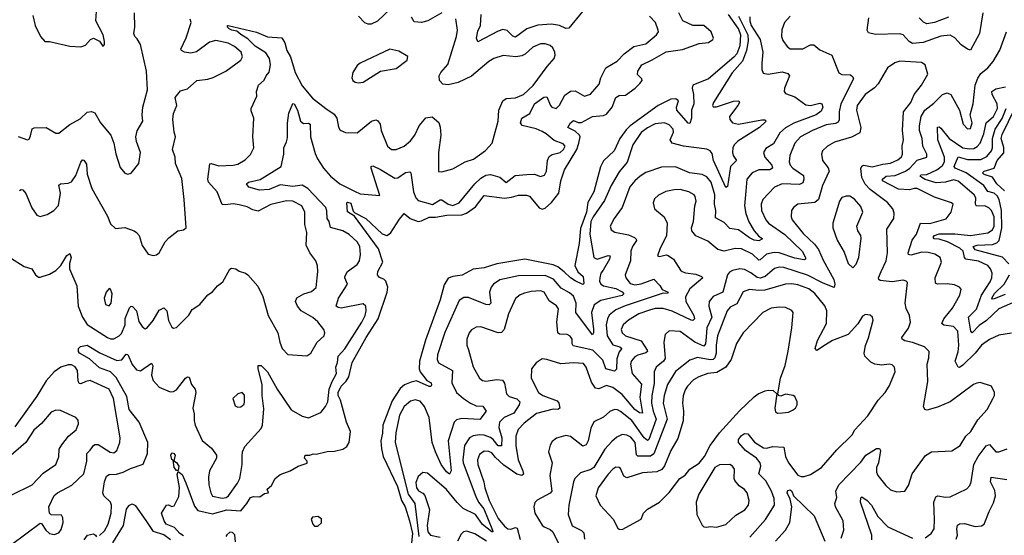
# Model space of a CAD drawing. Extents: x 1771496 to 1971148, y 471553 to 643630.
# Tile 583 of 656: x 1883165 to 1889440, y 614633 to 617922. Entities that reach past the tile are written whole.
import ezdxf

# ---------------------------------------------------------------- set-up
doc = ezdxf.new("R2010")
doc.units = 0

msp = doc.modelspace()

# ---------------------------------------------------------------- linework, layer by layer
at = {"layer": '0CON10XD'}
for points in [[(1883155, 617177.1), (1883215, 617156.2), (1883225, 617161.2), (1883235, 617181.2), (1883245, 617226.2), (1883257.7, 617232.3), (1883334.1, 617234.1), (1883395, 617198.6), (1883415, 617198.1), (1883485, 617254.4), (1883549.8, 617290.2), (1883595, 617332), (1883623.9, 617336.1), (1883645, 617328.8), (1883679.4, 617265), (1883746.4, 617185), (1883765.5, 617135), (1883777.4, 617067.4), (1883805, 616980), (1883835, 616943.8), (1883855, 616936.2), (1883875, 616943.8), (1883925.7, 617005), (1883934.3, 617075), (1883908.9, 617145), (1883906.5, 617175), (1883915, 617213.8), (1883951.1, 617275), (1883945.6, 617315), (1883949.2, 617365), (1883979.6, 617475), (1883974.4, 617595), (1883935.5, 617765), (1883915, 617799.2), (1883899.2, 617815), (1883892.9, 617835), (1883899.2, 617875), (1883897.5, 617965)], [(1883248.5, 617948.5), (1883264.3, 617885), (1883298.8, 617815), (1883325, 617783.3), (1883355, 617782.5), (1883484.1, 617754.1), (1883555, 617750), (1883585, 617760), (1883616.7, 617795), (1883635, 617803.8), (1883674.5, 617784.5), (1883695, 617753.3), (1883700, 617755), (1883705.9, 617764.1), (1883705.8, 617784.2), (1883696.9, 617825), (1883650.6, 617915), (1883655.4, 617975.4)], [(1885055, 615150), (1885125, 615167.7), (1885170.9, 615169.1), (1885225, 615182.7), (1885250.4, 615199.6), (1885265.9, 615224.1), (1885274.5, 615295.5), (1885248.5, 615355), (1885210.8, 615495), (1885194.8, 615524.8), (1885195.2, 615545), (1885213.4, 615585), (1885245, 615617.2), (1885262.3, 615645), (1885284, 615735), (1885372.8, 615895), (1885449.2, 616015), (1885507.9, 616185), (1885511.8, 616215), (1885498.9, 616255), (1885486.7, 616266.7), (1885457.6, 616277.6), (1885445.7, 616295), (1885447.8, 616315), (1885478.5, 616375), (1885451.4, 616461.4), (1885299.6, 616669.6), (1885255, 616696.2), (1885250, 616755), (1885255, 616758.5), (1885275, 616751.5), (1885290.9, 616700.9), (1885300.5, 616690.5), (1885371.5, 616655), (1885475, 616556.7), (1885505, 616546), (1885528.8, 616561.2), (1885585, 616650.6), (1885615, 616685.7), (1885654.7, 616654.7), (1885705, 616635.3), (1885725, 616638.6), (1885775, 616661.9), (1885815, 616662.2), (1885887.5, 616675), (1885983.4, 616676.6), (1886012, 616688), (1886070.8, 616729.2), (1886125, 616800), (1886255, 616782.8), (1886299.1, 616790.9), (1886345, 616802.5), (1886395, 616802.1), (1886415, 616796.2), (1886475, 616722.5), (1886495, 616713.8), (1886515, 616720), (1886555, 616756.7), (1886600.3, 616815), (1886614.7, 616895), (1886637.3, 616965), (1886714.8, 617095), (1886728.8, 617135), (1886736.1, 617175), (1886732.8, 617185), (1886705, 617210.7), (1886658.9, 617235), (1886674.7, 617265), (1886695, 617280), (1886725, 617267.1), (1886745, 617267.4), (1886814.9, 617305.1), (1886885, 617312), (1886905, 617319.8), (1886940.9, 617365), (1886965, 617425.8), (1886985, 617438.6), (1887025, 617440.8), (1887087.5, 617485), (1887118, 617515), (1887131.2, 617535), (1887130, 617545), (1887103.2, 617573.2), (1887104.4, 617595), (1887130.6, 617635), (1887195, 617666.2), (1887285, 617716.9), (1887388.7, 617731.3), (1887495, 617770.6), (1887555, 617776.7), (1887582.5, 617795), (1887587.1, 617805), (1887571.1, 617845), (1887525, 617885.6), (1887455, 617886.2), (1887391.5, 617915), (1887366, 617966)], [(1885527.4, 617992.6), (1885445, 617912.2), (1885405, 617892.7), (1885385, 617893.5), (1885365, 617903.3), (1885325.5, 617945.5)], [(1887679.3, 617955), (1887745, 617862.5), (1887759.5, 617825), (1887753.9, 617756.1), (1887734.8, 617705), (1887716.8, 617683.2), (1887555, 617545.2), (1887454.7, 617505), (1887450, 617485), (1887459.4, 617445), (1887461, 617385), (1887446.9, 617345), (1887446.6, 617295), (1887435, 617260.6), (1887425, 617261.2), (1887353.4, 617345), (1887350.3, 617365), (1887363.6, 617405), (1887346.7, 617416.7), (1887315, 617414.3), (1887233.5, 617375), (1887056.2, 617245), (1887029.7, 617220.3), (1886990.4, 617165), (1886954.2, 617085.8), (1886885, 617022.5), (1886867.4, 616982.6), (1886823.8, 616825), (1886784.8, 616755.2), (1886776.3, 616695), (1886739, 616591), (1886729.7, 616495), (1886703.4, 616355), (1886722.8, 616312.8), (1886755.4, 616285), (1886759.7, 616240.3), (1886755, 616234), (1886705, 616255.9), (1886675, 616275.3), (1886634.1, 616314.1), (1886595, 616344.8), (1886565, 616358.4), (1886385, 616393.8), (1886205, 616364), (1886125, 616339.4), (1886055, 616330), (1885985, 616292.5), (1885925, 616284.5), (1885896.2, 616273.8), (1885869.6, 616230.4), (1885845.4, 616135), (1885751.2, 615878.8), (1885713.3, 615745), (1885711.4, 615695), (1885717.4, 615675), (1885759.8, 615619.8), (1885787.3, 615605), (1885789.1, 615590.9), (1885785, 615582.5), (1885775, 615582.9), (1885695, 615618.5), (1885659.6, 615610.4), (1885617.8, 615592.2), (1885589.5, 615570.5), (1885538.4, 615491.6), (1885479.6, 615335), (1885478.2, 615285), (1885467.6, 615235), (1885470, 615185), (1885481.8, 615135), (1885572.4, 614945), (1885598.7, 614855), (1885621.6, 614815), (1885650.5, 614725), (1885668.5, 614645), (1885659.4, 614565)], [(1885855, 617967.1), (1885766, 617914), (1885726.2, 617903.8), (1885678.8, 617908.8), (1885662.5, 617937.5)], [(1886752, 617975), (1886665, 617867.3), (1886645, 617866.4), (1886605, 617885.3), (1886555, 617894.7), (1886468.1, 617888.1), (1886396.5, 617863.5), (1886325, 617810.9), (1886307.7, 617817.7), (1886272.6, 617852.6), (1886245, 617859.4), (1886215, 617850), (1886085, 617780), (1886076.4, 617805), (1886085, 617848.6), (1886102.8, 617885), (1886106.3, 617955)], [(1889301.8, 617965), (1889281.2, 617835), (1889225, 617728), (1889205, 617734.3), (1889165, 617761.4), (1889125, 617806.2), (1889095, 617822.8), (1889035, 617817.1), (1888923.4, 617776.6), (1888855, 617770.9), (1888832.7, 617782.7), (1888795.6, 617825), (1888775, 617832.2), (1888618, 617828), (1888575, 617837.5), (1888566.7, 617855), (1888577.1, 617935)], [(1883107.5, 616402.5), (1883195, 616347.3), (1883242.9, 616332.9), (1883265.7, 616295), (1883285, 616280), (1883295, 616279.2), (1883355, 616298.1), (1883395, 616321.5), (1883426.7, 616353.3), (1883465, 616417.5), (1883485, 616430), (1883493.8, 616405), (1883483.6, 616366.4), (1883483.2, 616333.2), (1883529.5, 616225), (1883537.8, 616095), (1883565, 616023.6), (1883595, 615978.2), (1883725, 615894.6), (1883745, 615886.2), (1883765, 615886.8), (1883800.4, 615905), (1883815, 615920), (1883837, 615975), (1883836.8, 616016.8), (1883865, 616084.3), (1883875, 616095.5), (1883885, 616092.2), (1883908.8, 616065), (1883925, 615998), (1883946, 615965), (1883965, 615950), (1883975, 615953.8), (1884016.3, 616003.7), (1884055, 616069.2), (1884085, 616084.3), (1884103.1, 616065), (1884113.8, 616003.8), (1884135, 615960), (1884145, 615953.8), (1884165, 615958), (1884243, 616037), (1884265.6, 616074.4), (1884313.3, 616105), (1884365, 616167.5), (1884395, 616186.7), (1884426.7, 616225), (1884459.7, 616250.3), (1884505, 616330), (1884515, 616336.2), (1884543.8, 616333.8), (1884565, 616317.5), (1884605, 616306.2), (1884620, 616295), (1884682.1, 616222.1), (1884715.5, 616155.5), (1884748.1, 616035), (1884809.4, 615925), (1884822.2, 615865), (1884838.5, 615825), (1884875, 615785.7), (1884995, 615778.8), (1885021.2, 615795), (1885060.8, 615865), (1885105.6, 615905), (1885110, 615925), (1885102.9, 615945), (1885064.4, 615995), (1885032.7, 616022.7), (1884960, 616065), (1884936.7, 616095), (1884922.9, 616125), (1884931.1, 616148.9), (1884976.8, 616173.2), (1885025, 616187.8), (1885055, 616214), (1885065.8, 616315.8), (1885063, 616353), (1885052, 616385), (1885014.4, 616435), (1884990.5, 616485), (1884995.4, 616565), (1884982.3, 616615), (1884983.3, 616695), (1884963.3, 616735), (1884905, 616763.8), (1884865, 616766.2), (1884765, 616742.9), (1884685, 616700.9), (1884651.7, 616708.3), (1884615, 616729.2), (1884565, 616741.8), (1884525, 616748.5), (1884475, 616740.5), (1884455, 616744.4), (1884424.7, 616824.7), (1884368.1, 616885), (1884363.6, 616905), (1884378, 617002), (1884385, 617005.7), (1884435, 616990.6), (1884525, 616993.8), (1884555, 617001.1), (1884601.4, 617028.6), (1884637.2, 617062.8), (1884658.1, 617105), (1884650.6, 617175), (1884657.5, 617295), (1884640.9, 617340.9), (1884641.4, 617355), (1884677.5, 617435), (1884674.2, 617465), (1884688.1, 617505), (1884723.8, 617536.2), (1884736.2, 617565), (1884755, 617586.9), (1884764.7, 617635), (1884757.1, 617675), (1884735, 617711.4), (1884665, 617752.5), (1884620.2, 617800.2), (1884575, 617828.7), (1884548.3, 617848.3), (1884516.7, 617855), (1884500, 617865), (1884490, 617875), (1884490, 617885), (1884495, 617886), (1884675, 617842.7), (1884743.8, 617813.8), (1884835.9, 617805.9), (1884855, 617775.7), (1884867.1, 617725), (1884891.9, 617685), (1884921.9, 617585), (1884965, 617500.6), (1885032.2, 617422.2), (1885115.8, 617355), (1885170.2, 617320.2), (1885185.6, 617295), (1885196.1, 617236.1), (1885208, 617218), (1885242.3, 617202.3), (1885315, 617200.6), (1885408, 617275), (1885435, 617284.2), (1885447.6, 617277.6), (1885462.9, 617255), (1885468.5, 617215), (1885510, 617115), (1885535, 617093.5), (1885565, 617094.5), (1885615, 617115.5), (1885655, 617148.9), (1885682.5, 617185), (1885710.6, 617245), (1885753.7, 617296.3), (1885793.3, 617303.3), (1885836.4, 617266.4), (1885845.7, 617235.7), (1885848.9, 617185), (1885834.5, 617075.5), (1885833.3, 616953.3), (1885855, 616952), (1885925, 616971.9), (1886005, 617015.6), (1886056.3, 617033.6), (1886133, 617087), (1886175.4, 617135), (1886214.5, 617274.5), (1886218.5, 617345), (1886245, 617405.7), (1886265, 617419.1), (1886325, 617423.3), (1886375, 617445.4), (1886436.7, 617503.3), (1886527.1, 617622.9)], [(1883340.6, 616679.4), (1883384, 616705), (1883412.8, 616737.2), (1883425.7, 616815), (1883415, 616866.7), (1883425, 616875.7), (1883475, 616880), (1883495, 616888), (1883522.4, 616927.6), (1883555.8, 617014.2), (1883565, 617027.5), (1883575, 617026.2), (1883590.7, 617000.7), (1883596.2, 616936.2), (1883625.5, 616845), (1883725, 616668), (1883745, 616620.8), (1883775, 616590), (1883836.1, 616596.1), (1883895, 616576), (1883910, 616565), (1883926, 616545), (1883945, 616481.2), (1883985, 616427.5), (1884015, 616417.5), (1884038, 616422), (1884054.2, 616435.8), (1884092.5, 616505), (1884115, 616530), (1884172.5, 616575), (1884208.8, 616581.2), (1884225.6, 616594.4), (1884213.6, 616775), (1884199.1, 616909.1), (1884159.4, 617005), (1884155.5, 617045), (1884140, 617095), (1884159.4, 617175), (1884148.8, 617205), (1884140.6, 617285), (1884145, 617323.3), (1884165.8, 617375), (1884156.7, 617425), (1884190.7, 617469.3), (1884235, 617481.2), (1884295, 617534), (1884365, 617542.5), (1884397.4, 617552.6), (1884480, 617595), (1884574, 617665), (1884585.8, 617685), (1884576.5, 617715), (1884535, 617751.8), (1884495, 617771.8), (1884415, 617790.4), (1884375, 617779.7), (1884292.8, 617717.2), (1884255, 617708.9), (1884215, 617714.5), (1884196, 617725), (1884192.5, 617735), (1884227, 617807), (1884258.2, 617905), (1884251.5, 617925)], [(1883675, 614632.3), (1883705, 614661.1), (1883730.2, 614705), (1883747.6, 614775), (1883751, 614825), (1883744.1, 614845), (1883702.3, 614885), (1883694.5, 614905), (1883705.3, 614975), (1883719.5, 615009.5), (1883735, 615020.9), (1883782.3, 615022.3), (1883825, 615034.8), (1883871.4, 615058.6), (1883952.2, 615087.8), (1883980, 615155), (1883981.1, 615225), (1883926.3, 615355), (1883863.5, 615435), (1883848.6, 615518.6), (1883780.7, 615640.7), (1883745, 615675.2), (1883675, 615700.7), (1883609.4, 615759.4), (1883546.7, 615795), (1883539.2, 615805), (1883539.5, 615825), (1883552.2, 615837.8), (1883595, 615846.2), (1883676.5, 615796.5), (1883785, 615748.3), (1883817.1, 615752.9), (1883845, 615788.6), (1883855, 615785.5), (1883882.8, 615722.8), (1883909.4, 615689.4), (1883935, 615683.1), (1884005, 615730.6), (1884013.8, 615715), (1884005.4, 615655.4), (1884015, 615620.8), (1884055, 615578.6), (1884125, 615549.2), (1884145, 615550.8), (1884165, 615560.8), (1884222.5, 615635), (1884235, 615644), (1884245, 615641.2), (1884261.1, 615595), (1884282.9, 615565), (1884288.6, 615545), (1884267.8, 615445), (1884277.7, 615407.7), (1884276.7, 615365), (1884283.1, 615335), (1884328.3, 615238.3), (1884388, 615188), (1884420, 615145), (1884419.2, 615125), (1884374.3, 615045), (1884369.6, 615005), (1884371.2, 614955), (1884383.4, 614903.4), (1884395, 614882.9), (1884455, 614869.1), (1884482, 614875), (1884495.4, 614885), (1884553.8, 614965), (1884567.9, 614995), (1884584.2, 615085), (1884582.9, 615135), (1884585.8, 615165), (1884600.3, 615199.7), (1884705, 615314.3), (1884713.1, 615335), (1884720.9, 615440.9), (1884710.3, 615525), (1884710, 615595), (1884684.3, 615695.7), (1884685, 615716.7), (1884705, 615716), (1884745, 615675.7), (1884805.5, 615565), (1884895, 615433.3), (1884965, 615393.8), (1885005, 615383.3), (1885085, 615416.5), (1885115, 615454.2), (1885128.2, 615485), (1885138.5, 615565), (1885156.2, 615615), (1885185.2, 615665), (1885181, 615705), (1885191.6, 615735), (1885195.3, 615775), (1885238.1, 615821.9), (1885345, 615992.5), (1885366.9, 616035), (1885374.1, 616065), (1885372.2, 616095), (1885355, 616108.9), (1885215, 616082.7), (1885195, 616085.7), (1885182.9, 616095), (1885197.8, 616145), (1885254.4, 616235), (1885236.4, 616275), (1885237.9, 616285), (1885255.4, 616315), (1885315, 616360.6), (1885331.5, 616385), (1885337.1, 616425), (1885334, 616475), (1885316.9, 616505), (1885265, 616552.3), (1885225, 616574.6), (1885146, 616596), (1885137.3, 616635), (1885124.7, 616655), (1885123.1, 616703.1), (1885116.5, 616725), (1885001.3, 616845), (1884965, 616866.5), (1884905, 616857.9), (1884825, 616868.7), (1884755, 616838.6), (1884693.8, 616833.8), (1884624.6, 616854.6), (1884610, 616875), (1884623.3, 616885), (1884697.8, 616902.2), (1884832.5, 616985), (1884848.8, 617065), (1884847.9, 617105), (1884866.6, 617143.4), (1884871.6, 617168.4), (1884871.7, 617261.7), (1884880.7, 617325), (1884905, 617386.7), (1884913.9, 617386.1), (1884935, 617344.2), (1884954.8, 617274.8), (1884975, 617261.1), (1885005, 617261.8), (1885016.2, 617255), (1885019.3, 617175), (1885049.3, 617069.3), (1885063.9, 617033.9), (1885102, 616975), (1885145.4, 616925), (1885205, 616874.7), (1885298.3, 616828.3), (1885335, 616810.4), (1885460, 616800), (1885405.8, 616974.2), (1885405, 616986.7), (1885415, 616990), (1885465, 616966.7), (1885555, 616910.8), (1885575, 616912.9), (1885625, 616948.4), (1885651.5, 616951.5), (1885657.5, 616945), (1885675.7, 616825), (1885690.6, 616785), (1885705, 616768.8), (1885795, 616743.4), (1885845, 616773.1), (1885855, 616772.5), (1885894.8, 616744.8), (1885925, 616737.1), (1885966.8, 616755), (1886065, 616875.4), (1886105, 616911.8), (1886135, 616930), (1886165, 616934.5), (1886225, 616918.2), (1886265, 616884.4), (1886322.6, 616927.4), (1886396.7, 616935), (1886445, 616936.4), (1886485, 616922.5), (1886509.1, 616930.9), (1886523.1, 616955), (1886529.6, 617025), (1886540, 617050), (1886557.5, 617062.5), (1886610, 617075), (1886630.8, 617095), (1886640.5, 617115), (1886629.7, 617129.7), (1886570.7, 617150.7), (1886520.9, 617195), (1886495, 617209.7), (1886455.6, 617225.6), (1886367.6, 617247.6), (1886356.9, 617265), (1886366.2, 617295), (1886416.1, 617323.9), (1886445.3, 617385), (1886505, 617429.1), (1886525, 617430.8), (1886547.5, 617375), (1886556.7, 617365), (1886585, 617356), (1886605, 617376.2), (1886640.1, 617439.9), (1886675, 617467.3), (1886705, 617468.9), (1886765, 617434.4), (1886802.8, 617447.2), (1886859, 617511), (1886869.1, 617550.9), (1886900, 617615), (1886972.9, 617657.1), (1887016.9, 617705), (1887079, 617751), (1887155, 617767.5), (1887224.4, 617825), (1887235.4, 617844.6), (1887234.4, 617855), (1887216.9, 617905), (1887178.6, 617945)], [(1887745.8, 617945), (1887804.6, 617825), (1887808.5, 617788.5), (1887797.2, 617725), (1887772.2, 617657.8), (1887705.8, 617584.2), (1887585.8, 617395), (1887580.8, 617375), (1887585, 617366.7), (1887605, 617366.9), (1887715, 617402.8), (1887747.5, 617405), (1887751.4, 617395), (1887741.8, 617375), (1887689.6, 617305), (1887691.3, 617285), (1887707.8, 617265), (1887745, 617255.3), (1887894.4, 617284.4), (1887914.1, 617284.1), (1887922, 617275), (1887880.5, 617235), (1887742.7, 617147.3), (1887718.5, 617125), (1887710, 617105), (1887707.5, 617075), (1887712.5, 617055), (1887732.2, 617025), (1887694.7, 616985), (1887675, 616857.5), (1887665, 616851.2), (1887586.6, 617025), (1887579, 617069), (1887565.6, 617085.6), (1887545, 617095.3), (1887395, 617116.4), (1887324.2, 617135), (1887311.2, 617155), (1887331.3, 617205), (1887328.9, 617225), (1887305, 617251.1), (1887275, 617264.6), (1887215, 617258.2), (1887166.9, 617233.1), (1887125, 617202.1), (1887073.5, 617125), (1887035.6, 617014.4), (1886985, 616951.5), (1886934.8, 616865.2), (1886891.9, 616768.1), (1886820.2, 616665), (1886805.7, 616635), (1886798.7, 616555), (1886824.4, 616405), (1886845, 616393.6), (1886915, 616418.6), (1886927.5, 616415), (1886923.9, 616395), (1886882.8, 616325), (1886869.3, 616305), (1886861.8, 616275), (1886860, 616255), (1886868.5, 616235), (1886884.8, 616224.8), (1886965, 616207.5), (1887005, 616187.1), (1887016, 616174), (1887005, 616162.1), (1886869.3, 616130.7), (1886826.6, 616103.4), (1886809.8, 616055), (1886822.2, 615947.8), (1886822.2, 615925), (1886815, 615912.9), (1886708.7, 616055), (1886711.7, 616115), (1886695, 616157.7), (1886669.6, 616179.6), (1886615, 616209.1), (1886567.6, 616267.6), (1886515, 616290.7), (1886345, 616288.3), (1886225, 616263.4), (1886185, 616236.2), (1886169.2, 616215), (1886159.7, 616185), (1886167.5, 616115), (1886156.5, 616103.5), (1886135.8, 616105.8), (1886025, 616151.1), (1885995, 616150.4), (1885965, 616131.5), (1885873.7, 615926.3), (1885828, 615785), (1885826.5, 615755), (1885834, 615734), (1885923.1, 615685), (1885919.6, 615605), (1885949.1, 615545), (1885992.7, 615505), (1886037.3, 615475), (1886075, 615459.8), (1886115.9, 615455.9), (1886138.1, 615425), (1886097.3, 615372.7), (1885982.2, 615377.8), (1885949.4, 615370.6), (1885935, 615355.6), (1885896.7, 615235), (1885915.6, 615045), (1885905, 615024), (1885885, 615038.9), (1885851.8, 615085), (1885814.5, 615165.5), (1885794.8, 615225), (1885775.6, 615385), (1885745.3, 615455), (1885718.3, 615488.2), (1885686.6, 615496.6), (1885655, 615487.8), (1885615, 615454.7), (1885585, 615400.5), (1885562.8, 615287.2), (1885557.4, 615225), (1885641.7, 614895), (1885684.4, 614835), (1885708.3, 614625)], [(1887819.1, 617940.9), (1887817.3, 617915), (1887826.5, 617885), (1887883.3, 617795), (1887901.8, 617715), (1887893.9, 617645), (1887894.6, 617604.6), (1887902.2, 617582.2), (1887935, 617574.1), (1888025, 617589.2), (1888059.3, 617579.3), (1888070.8, 617565), (1888038.1, 617485), (1888037.5, 617465), (1888045, 617452), (1888105, 617430.8), (1888175, 617379.6), (1888205, 617375.9), (1888265, 617390), (1888277.8, 617385), (1888282.7, 617365), (1888272, 617338), (1888241.8, 617315), (1888098.1, 617261.9), (1888045, 617232.9), (1888008.4, 617201.6), (1887968.6, 617131.4), (1887919.9, 617100.1), (1887904.5, 617075), (1887913.8, 617045), (1887957.5, 616995), (1887963.6, 616975), (1887944.7, 616965.3), (1887875, 616964.7), (1887833.3, 616945), (1887800, 616905), (1887791.7, 616828.3), (1887784.3, 616735), (1887792.4, 616685), (1887812.8, 616632.8), (1887845.2, 616575.2), (1887872.6, 616542.6), (1887898.8, 616525), (1887875, 616512.1), (1887845, 616516.2), (1887815, 616530.6), (1887745, 616581.3), (1887690.3, 616590.3), (1887655, 616629.6), (1887599.2, 616659.2), (1887601.2, 616705), (1887592.2, 616745), (1887594.1, 616805.9), (1887572.6, 616885), (1887545, 616919.2), (1887515, 616934.1), (1887434.7, 616944.7), (1887344.7, 616984.7), (1887255, 616982.1), (1887155, 616946.8), (1887119.5, 616925), (1887084.5, 616895), (1887053.2, 616856.8), (1887005.3, 616725), (1886953.1, 616655), (1886929.1, 616605), (1886935, 616582), (1886957, 616567), (1887045, 616550.8), (1887083.5, 616533.5), (1887093.2, 616523.2), (1887095, 616514.2), (1887070.7, 616475), (1887060.7, 616445), (1887057.1, 616385), (1887024.6, 616295), (1887028.8, 616275), (1887055, 616239.6), (1887085, 616230), (1887125, 616237.2), (1887207.4, 616267.4), (1887245, 616227.7), (1887260.1, 616200.1), (1887297.1, 616185), (1887293.6, 616176.4), (1887265, 616178.6), (1887022.8, 616097.2), (1886965, 616071.3), (1886922.7, 616037.3), (1886911.5, 616015), (1886903.3, 615975), (1886909.1, 615905), (1886945, 615848.7), (1886990, 615835), (1887003.1, 615825), (1886985.8, 615804.2), (1886971.3, 615758.7), (1886967.6, 615692.4), (1886955, 615681.1), (1886900, 615695), (1886881.2, 615751.2), (1886816.9, 615815), (1886692.6, 615842.6), (1886686.2, 615855), (1886685.3, 615885.3), (1886673.9, 615903.9), (1886655, 615913.3), (1886606.3, 615916.3), (1886594.7, 615924.7), (1886588.1, 615995), (1886598.4, 616078.4), (1886586.5, 616096.5), (1886539.7, 616129.7), (1886507.3, 616185), (1886485, 616191.9), (1886425, 616188.2), (1886382.4, 616177.6), (1886355, 616166.5), (1886325.9, 616144.1), (1886281.1, 616045), (1886253, 615947), (1886235, 615926.4), (1886215, 615925.4), (1886105, 615963.3), (1886075, 615960.5), (1886045, 615943.3), (1886030.5, 615925), (1886014.3, 615884.3), (1886015.6, 615845), (1886026.2, 615816.2), (1886055, 615707.5), (1886096, 615636), (1886115, 615621.1), (1886135, 615615.4), (1886206.8, 615626.8), (1886242, 615622), (1886253.8, 615603.8), (1886267.8, 615535), (1886285, 615518.8), (1886334, 615504), (1886352.9, 615485), (1886348.6, 615465), (1886315, 615413.2), (1886253.6, 615385), (1886222.9, 615355), (1886218.3, 615321.7), (1886236.8, 615255), (1886235, 615203.8), (1886215, 615204.8), (1886181.6, 615245), (1886165, 615256.2), (1886125, 615271.1), (1886095, 615274.7), (1886055, 615268), (1886031.1, 615255), (1885999.1, 615205), (1885988.5, 615115), (1885991.6, 615095), (1886071.3, 614881.3), (1886089.6, 614845), (1886122.9, 614802.9), (1886178.6, 614665), (1886180, 614655), (1886173.3, 614655), (1886115, 614701.6), (1886069.6, 614765), (1885991.3, 614805), (1885952.5, 614842.5), (1885885, 614924.7), (1885765, 615029.5), (1885735, 615034.4), (1885705, 615008.9), (1885690.7, 614969.3), (1885694.4, 614935), (1885707.3, 614917.3), (1885735, 614902.5), (1885747.9, 614887.9), (1885777.6, 614797.6), (1885762.2, 614695), (1885766.3, 614655), (1885784.1, 614634.1), (1885845, 614621.3)], [(1886527.1, 617622.9), (1886570.6, 617675), (1886578.1, 617695), (1886576.5, 617715), (1886562.8, 617742.8), (1886545, 617757.9), (1886515, 617768.5), (1886485, 617767.9), (1886435, 617747.7), (1886387.2, 617702.8), (1886365, 617691), (1886326.1, 617686.1), (1886246.6, 617693.4), (1886186.3, 617673.7), (1886155, 617655.4), (1886045, 617562.5), (1885958.5, 617521.5), (1885895.7, 617505.7), (1885861.3, 617511.3), (1885840, 617535), (1885839.2, 617565), (1885848.9, 617585), (1885894.1, 617635.9), (1885949.6, 617815), (1885955.4, 617855), (1885945, 617928.8)], [(1888075.4, 617945), (1888040, 617905), (1888022.4, 617857.6), (1888020, 617815), (1888028.7, 617788.7), (1888055, 617751.4), (1888075.5, 617735.5), (1888155, 617737.3), (1888205, 617761.5), (1888225, 617762.5), (1888265, 617730.4), (1888340, 617695), (1888385, 617582.9), (1888405, 617572.3), (1888459.6, 617569.6), (1888475, 617558.8), (1888478.6, 617545), (1888397.4, 617385), (1888387.1, 617335), (1888387.1, 617282.9), (1888380.8, 617269.1), (1888365, 617260.7), (1888305, 617251.4), (1888217.5, 617215), (1888140.9, 617175), (1888104.6, 617135), (1888072.1, 617055), (1888069.1, 617015), (1888075.5, 616995), (1888091.8, 616975), (1888159.4, 616929.4), (1888163.1, 616905), (1888155, 616881.4), (1888135, 616870.6), (1888025, 616875.7), (1887975.3, 616854.7), (1887900.9, 616775), (1887889.3, 616745), (1887892.3, 616705), (1887920, 616645), (1887936.4, 616625), (1888041.4, 616551.4), (1888152, 616445), (1888172.1, 616405), (1888172.9, 616395), (1888165, 616389.5), (1888105, 616400.2), (1888005, 616434.4), (1887972.7, 616437.3), (1887925, 616427.1), (1887885, 616390.8), (1887875, 616388.2), (1887835, 616427.1), (1887765, 616460.8), (1887725, 616463.2), (1887655, 616446.2), (1887615, 616455.5), (1887550.5, 616510.5), (1887473.1, 616543.1), (1887448.2, 616575), (1887446.5, 616595), (1887459.5, 616635), (1887467.5, 616735), (1887475.4, 616765), (1887470.5, 616795), (1887464.2, 616805), (1887428.8, 616825), (1887375, 616838.9), (1887335, 616836.2), (1887283.5, 616826.5), (1887236.7, 616803.3), (1887210.9, 616779.1), (1887202.2, 616755), (1887210.6, 616715), (1887271.9, 616665), (1887290.5, 616625), (1887287.3, 616542.7), (1887245.7, 616465), (1887230, 616415), (1887242, 616412), (1887285, 616422.2), (1887298.5, 616418.5), (1887331.9, 616395), (1887375.4, 616325.4), (1887386.6, 616316.6), (1887408.1, 616308.1), (1887475, 616299), (1887510, 616285), (1887518.6, 616275), (1887436.1, 616205), (1887408.4, 616155), (1887409.7, 616125), (1887461.3, 616035), (1887465, 616014.2), (1887455, 616003.6), (1887445, 616005.4), (1887322.6, 616062.6), (1887265, 616080.5), (1887215, 616078.9), (1887178.5, 616068.5), (1887110.6, 616045), (1887044.4, 616005.6), (1887010.7, 615975), (1886998.4, 615945), (1887004.3, 615924.3), (1887026.9, 615905), (1887125, 615874.5), (1887164.2, 615815), (1887165.3, 615805), (1887155, 615796.4), (1887105, 615782.4), (1887085, 615770.7), (1887064.8, 615745.2), (1887058.6, 615725), (1887067.8, 615665), (1887128.1, 615598.1), (1887116.3, 615513.7), (1887135, 615412.9), (1887115, 615414.2), (1887085, 615436.2), (1887005, 615532.2), (1886945, 615576.7), (1886905, 615588), (1886855, 615566.9), (1886835, 615572.5), (1886809.4, 615609.4), (1886775.6, 615705), (1886758.1, 615728.1), (1886695, 615734.2), (1886612.9, 615727.1), (1886525, 615754.4), (1886495, 615758.1), (1886457.4, 615732.6), (1886427.5, 615695), (1886424.4, 615635), (1886471.2, 615545), (1886499.4, 615525), (1886589.9, 615489.9), (1886600.8, 615475), (1886607.5, 615445), (1886595, 615435.8), (1886565, 615437.5), (1886459.2, 615410.8), (1886380.8, 615349.1), (1886342.4, 615307.6), (1886326.5, 615265), (1886327.3, 615205), (1886341.1, 615115), (1886371.9, 615045), (1886375, 615022.5), (1886365, 615014.7), (1886333.8, 615023.8), (1886251.2, 615081.2), (1886198.5, 615128.5), (1886175, 615158.5), (1886155, 615168.5), (1886125, 615170.4), (1886095, 615148.9), (1886083.2, 615115), (1886085.4, 615085), (1886122.1, 614975), (1886129.6, 614935), (1886158, 614855), (1886215, 614740.3), (1886255, 614690.7), (1886275, 614675.4), (1886295, 614672), (1886325, 614682.1), (1886335, 614677.8), (1886355.6, 614605.6)], [(1889085, 617938.8), (1888995, 617905.4), (1888945, 617896.5), (1888925, 617905.7), (1888898.1, 617935)], [(1889485, 615923.3), (1889405, 615910.8), (1889345, 615882.9), (1889295, 615846.9), (1889254.5, 615795), (1889175, 615718.2), (1889155, 615704.2), (1889145, 615705.8), (1889126.2, 615745), (1889145, 615803.8), (1889149.2, 615845), (1889142.7, 615935), (1889115, 615965.4), (1889055, 615974.6), (1889040.8, 615985), (1889053.8, 616015), (1889108.6, 616081.4), (1889155.6, 616165), (1889164, 616204), (1889155, 616216.2), (1889121.7, 616231.7), (1889075, 616237.8), (1889015, 616234.4), (1889001.1, 616241.1), (1888999.6, 616275), (1889039.1, 616375), (1889030, 616405), (1888996.4, 616426.4), (1888955, 616436.7), (1888915, 616438.7), (1888845, 616420.9), (1888829.2, 616425), (1888827.3, 616435), (1888851.6, 616515), (1888881.1, 616555), (1888905, 616624.6), (1888965, 616622.5), (1889068.2, 616651.8), (1889100.6, 616695), (1889113.8, 616745), (1889102.5, 616755), (1888995, 616789.4), (1888885, 616845.3), (1888865, 616846.3), (1888835, 616836.5), (1888765, 616840.2), (1888663.5, 616895), (1888663.5, 616905), (1888686.7, 616923.2), (1888745, 616928.2), (1888810, 616955), (1888837.6, 616975), (1888885, 617025.4), (1888946.2, 617045), (1888945.6, 617065), (1888920.8, 617115), (1888916.2, 617165), (1888898.9, 617215), (1888898.3, 617245), (1888909.5, 617305), (1888934, 617346), (1888989.6, 617390.4), (1889045, 617446.1), (1889075.4, 617455.4), (1889098.6, 617445), (1889153.6, 617345), (1889177.5, 617255), (1889205, 617225.7), (1889225, 617229.2), (1889235.3, 617265), (1889222.2, 617315), (1889240.4, 617385), (1889254.7, 617505), (1889270.9, 617549.1), (1889290.1, 617579.9), (1889335.6, 617615), (1889369.4, 617655), (1889411.1, 617728.9), (1889453.2, 617845)], [(1885325, 617519.2), (1885355, 617524.2), (1885465, 617593.8), (1885565, 617612), (1885635, 617663.3), (1885638.3, 617688.3), (1885582.1, 617722.1), (1885525, 617734.2), (1885334.5, 617645.5), (1885315, 617630), (1885288.8, 617585), (1885281.7, 617551.7), (1885287.5, 617535), (1885304.2, 617524.2), (1885325, 617519.2)], [(1888400, 614615), (1888418.1, 614665), (1888413.1, 614725), (1888364.1, 614814.1), (1888360.8, 614835), (1888371.8, 614875), (1888366.7, 614915), (1888384.6, 614955), (1888525, 615099.6), (1888557.3, 615145), (1888625, 615186.9), (1888645, 615186), (1888650, 615175), (1888637.5, 615095), (1888624.6, 615065), (1888626.2, 615036.2), (1888634.7, 615014.7), (1888685, 614950), (1888715, 614924.2), (1888755, 614910), (1888805.8, 614914.2), (1888829.1, 614950.9), (1888853.3, 615025), (1888937.4, 615142.6), (1888975, 615165.7), (1889105, 615172.9), (1889158.6, 615205), (1889195.4, 615264.6), (1889225.5, 615295), (1889271.1, 615368.9), (1889330, 615435), (1889365.6, 615504.4), (1889376.2, 615525), (1889376.7, 615545), (1889357.5, 615585), (1889285, 615607.1), (1889265, 615604.4), (1889244.3, 615595), (1889095, 615484.4), (1889015, 615450.6), (1888945, 615432), (1888933.8, 615435), (1888925.7, 615455), (1888952.9, 615615), (1888948.2, 615725), (1888959.6, 615765), (1888960.6, 615805), (1888932, 615835), (1888855, 615863.8), (1888805, 615873.6), (1888789.2, 615885), (1888785.8, 615895), (1888828.9, 615955), (1888842.3, 615992.3), (1888835.7, 616035), (1888815, 616080), (1888808.2, 616115), (1888821.9, 616245), (1888813.8, 616255), (1888795, 616260), (1888725, 616251.1), (1888647.6, 616257.6), (1888639.2, 616265), (1888638.5, 616275), (1888655, 616316.9), (1888687.3, 616385), (1888696.2, 616435), (1888690.9, 616585), (1888735.4, 616654.6), (1888738.7, 616688.7), (1888728.6, 616715), (1888696.1, 616756.1), (1888585, 616838.9), (1888553.9, 616873.9), (1888531.4, 616915), (1888526.2, 616973.8), (1888532.3, 616987.7), (1888545, 616994.1), (1888596.7, 616983.3), (1888665, 617001.4), (1888715, 617006.3), (1888761.9, 617028.1), (1888785, 617048.1), (1888792, 617065), (1888789.3, 617115), (1888796.4, 617155), (1888790.8, 617215), (1888796.8, 617335), (1888843.8, 617395), (1888865.6, 617445), (1888912.7, 617505), (1888952.9, 617575), (1888934.4, 617634.4), (1888911.4, 617648.6), (1888775, 617656.9), (1888742.9, 617647.1), (1888695.6, 617615), (1888636.2, 617513.8), (1888611.9, 617488.1), (1888552.9, 617445), (1888502.5, 617375), (1888498.7, 617345), (1888524.7, 617235), (1888518.7, 617201.3), (1888466.4, 617173.6), (1888358.5, 617141.5), (1888312.9, 617115), (1888281.4, 617085), (1888275.5, 617064.5), (1888280.5, 617025), (1888317.6, 616977.6), (1888323.9, 616955), (1888280.8, 616865), (1888255.2, 616774.8), (1888233.1, 616756.9), (1888125, 616746.4), (1888095.7, 616725), (1888083.3, 616705), (1888080.9, 616665), (1888087.3, 616645), (1888158, 616558), (1888231, 616491), (1888255, 616455.6), (1888285, 616387.5), (1888352.4, 616265), (1888359.4, 616235), (1888356.5, 616213.5), (1888285, 616240.7), (1888185, 616293), (1888035, 616342.5), (1888005, 616344.3), (1887975, 616335.3), (1887916.2, 616283.8), (1887885, 616272.8), (1887865, 616278.4), (1887825, 616308.2), (1887785, 616328.6), (1887755, 616333.4), (1887706.9, 616323.1), (1887688.1, 616311.9), (1887676.2, 616295), (1887646.8, 616183.2), (1887585, 616155.5), (1887560, 616125), (1887557.7, 616095), (1887575.7, 616025), (1887544.3, 615955.7), (1887539.1, 615899.1), (1887535.8, 615854.2), (1887525, 615840), (1887467.3, 615865), (1887375, 615933.4), (1887305, 615937.8), (1887278.1, 615915), (1887269.1, 615865), (1887278.4, 615761.6), (1887267.1, 615742.9), (1887221.1, 615705), (1887207.6, 615675), (1887209.1, 615600.9), (1887194.4, 615525), (1887192.3, 615475), (1887201.3, 615425), (1887220.3, 615375), (1887175, 615243.9), (1887165, 615238.7), (1887145, 615254.1), (1887065.4, 615365.4), (1886995, 615423.2), (1886975, 615433.8), (1886955, 615435.9), (1886926.3, 615423.7), (1886885, 615387.3), (1886823.5, 615356.5), (1886805, 615316.7), (1886788.9, 615235), (1886775, 615209.4), (1886755, 615202.2), (1886675, 615263.5), (1886645, 615270), (1886587, 615253), (1886558.3, 615231.7), (1886545, 615207.5), (1886535.8, 615165), (1886558.9, 615095), (1886544.5, 615015), (1886556.4, 614915), (1886545, 614902.7), (1886462.6, 614857.4), (1886448.7, 614841.3), (1886441.1, 614815), (1886447.5, 614775), (1886495, 614698), (1886506.6, 614686.6), (1886545, 614671.1), (1886562.2, 614655), (1886605, 614568.5)], [(1889439.9, 616829.9), (1889392, 616875), (1889365, 616917.1), (1889310.6, 616935), (1889300.6, 616945), (1889310.8, 616955), (1889375, 616975.3), (1889394.2, 617025), (1889436.7, 617073.3), (1889436.9, 617106.9), (1889418.7, 617165), (1889425, 617190.5), (1889589.2, 617525)], [(1889525, 616130.2), (1889405, 616077.5), (1889325.6, 616004.4), (1889279.1, 615970.9), (1889234.1, 615924.1), (1889226.1, 615936.1), (1889212.3, 616025), (1889262.2, 616075), (1889293.9, 616165), (1889349.5, 616250.5), (1889360.8, 616275), (1889362.2, 616305), (1889352.7, 616332.7), (1889335.6, 616355), (1889275, 616381.4), (1889194.5, 616394.5), (1889186, 616406), (1889176.5, 616445), (1889157.2, 616465), (1889077.9, 616505), (1889025, 616522), (1888992.5, 616525), (1888985.4, 616535), (1888995, 616546.1), (1889025, 616556), (1889125, 616556.1), (1889225, 616545.7), (1889335, 616562), (1889365, 616581.8), (1889374.4, 616605.6), (1889374.1, 616665), (1889358.4, 616705), (1889342.1, 616722.1), (1889315, 616734.1), (1889262.7, 616732.7), (1889255.7, 616745.7), (1889257.3, 616785), (1889247.4, 616805), (1889145, 616892.3), (1889115, 616900), (1889065.2, 616884.8), (1889005, 616881.5), (1888935, 616902.8), (1888915, 616914.8), (1888904.4, 616925), (1888907, 616933), (1888945, 616935.2), (1889010.7, 616965), (1889045, 616991.9), (1889058.5, 617015), (1889057.7, 617045), (1889016.2, 617155), (1889015, 617236.7), (1889025, 617238), (1889035, 617230), (1889087.7, 617165), (1889175, 617104.1), (1889215, 617098.3), (1889245, 617101.1), (1889266.8, 617113.2), (1889285, 617133.9), (1889310.2, 617195), (1889323.1, 617265), (1889371, 617305), (1889396.2, 617355), (1889394.3, 617385), (1889362.5, 617445), (1889360, 617465), (1889385, 617481.8), (1889446.8, 617493.2)], [(1889468.4, 616365), (1889427.3, 616407.3), (1889254.5, 616454.5), (1889241.8, 616475), (1889265.8, 616484.3), (1889365, 616488.1), (1889391.7, 616498.3), (1889406.6, 616513.4), (1889423.6, 616595), (1889421.6, 616705), (1889407.6, 616775), (1889395, 616798), (1889375, 616816.5), (1889335, 616825.3), (1889308.4, 616865), (1889195.8, 616945), (1889126.2, 616976.2), (1889119.7, 616985), (1889145, 617047.8), (1889205, 617030.6), (1889290.3, 617030.3), (1889329.4, 617050.6), (1889358.1, 617085), (1889364.4, 617105), (1889365.1, 617165), (1889380.6, 617225), (1889425, 617291.1), (1889452.3, 617355)], [(1883165, 616833.3), (1883175, 616840), (1883185, 616837.5), (1883205, 616813.3), (1883242.1, 616722.1), (1883274.5, 616674.5), (1883295, 616666.2), (1883340.6, 616679.4)], [(1888475, 616338.8), (1888495, 616363.8), (1888513.1, 616405), (1888527.8, 616527.8), (1888525.3, 616545.3), (1888505.7, 616575), (1888500.8, 616605), (1888537.3, 616695), (1888525, 616730), (1888485, 616777.3), (1888455, 616795.6), (1888432.7, 616797.3), (1888405, 616787.5), (1888389.4, 616765), (1888347.5, 616625), (1888347.5, 616595), (1888374.2, 616515), (1888418.8, 616438.8), (1888445, 616366.7), (1888475, 616338.8)], [(1889445, 616168.8), (1889375, 616142.5), (1889365, 616140), (1889359.5, 616145), (1889377.1, 616175), (1889438.9, 616235), (1889473.8, 616295)], [(1883735, 616096.2), (1883748.1, 616115), (1883754, 616174), (1883745, 616202.5), (1883735, 616206.7), (1883715.8, 616184.2), (1883703.1, 616145), (1883712.5, 616105), (1883735, 616096.2)], [(1887818.9, 614621.1), (1887917, 614733), (1887974.7, 614825.3), (1887973.1, 614866.9), (1887956, 614915), (1887920.2, 614980.2), (1887874.6, 615025), (1887887.4, 615075), (1887883.4, 615095), (1887859.6, 615125), (1887789.6, 615175), (1887746.1, 615226.1), (1887745.4, 615245), (1887765, 615269.1), (1887785, 615281.8), (1887805, 615279.4), (1887847.3, 615227.3), (1887905, 615190.6), (1887925, 615188.9), (1887965, 615198.9), (1888035, 615195.8), (1888045.3, 615135.3), (1888064.6, 615095), (1888125, 615017.3), (1888145, 615008.5), (1888165, 615009.2), (1888205, 615020.4), (1888275, 615066.5), (1888372.6, 615177.4), (1888470.6, 615275), (1888488.1, 615305), (1888570.4, 615395), (1888635, 615496), (1888680.8, 615545), (1888705.8, 615585), (1888744.4, 615675), (1888740.8, 615705), (1888725, 615720.8), (1888705, 615724.4), (1888658.3, 615718.3), (1888615, 615724.4), (1888588.3, 615738.3), (1888551.5, 615775), (1888546.9, 615795), (1888556.2, 615843.8), (1888575, 615892.5), (1888603.3, 616005), (1888600, 616025), (1888585, 616038), (1888555, 616041.4), (1888535, 616030), (1888507.3, 615982.7), (1888445, 615913.3), (1888345, 615876.6), (1888301.1, 615848.9), (1888245, 615812.9), (1888234.4, 615825), (1888248.7, 615875), (1888307.1, 615985), (1888308.5, 616065), (1888296.8, 616096.8), (1888233.2, 616175), (1888195, 616204.7), (1888125, 616231.2), (1888085, 616237.6), (1888045, 616235.9), (1887913.3, 616196.7), (1887875.7, 616194.3), (1887815, 616201.2), (1887775, 616185.4), (1887735, 616109.6), (1887691.8, 616088.2), (1887673.8, 616065), (1887611.9, 615905), (1887602.7, 615845), (1887604.3, 615795), (1887595, 615764.6), (1887584.8, 615755.2), (1887565, 615752.4), (1887485, 615767), (1887435, 615749.6), (1887345, 615677.8), (1887292.5, 615595), (1887272.5, 615525), (1887265.6, 615475), (1887291.7, 615375), (1887206.8, 615153.2), (1887185, 615137.6), (1887105, 615138.5), (1887096.1, 615146.1), (1887087.8, 615225), (1887059.3, 615259.3), (1887035, 615271.8), (1887005, 615276), (1886971, 615259), (1886937.9, 615232.1), (1886895, 615183.6), (1886824.8, 615065.2), (1886805, 615052.9), (1886738.7, 615031.3), (1886703.3, 614995), (1886694.5, 614975), (1886663.9, 614825), (1886661.3, 614765), (1886685, 614693.3), (1886745, 614664.5), (1886759.8, 614649.8), (1886765, 614608.8)], [(1887005, 614670.8), (1887125.8, 614735), (1887140.8, 614775), (1887165, 614800.8), (1887242.5, 614845), (1887305, 614907.1), (1887373.1, 614995), (1887405, 615017.5), (1887436, 615055), (1887495, 615093.8), (1887528.6, 615135), (1887564.7, 615205.3), (1887625, 615287.8), (1887752, 615428), (1887845, 615515.6), (1887871.2, 615535), (1887915, 615554.2), (1887935, 615560), (1887966.1, 615556.1), (1887990, 615535), (1887978.1, 615445), (1887981.3, 615421.3), (1887995, 615412.5), (1888025.7, 615414.3), (1888065, 615419.2), (1888089.1, 615430.9), (1888110, 615445), (1888118.8, 615465), (1888118.8, 615485), (1888105, 615518.8), (1888095, 615525.6), (1888045, 615533.8), (1888015, 615521.2), (1888000, 615525), (1887997.5, 615535), (1888014.4, 615635), (1888043.3, 615716.7), (1888062.4, 615807.6), (1888086.8, 615956.8), (1888094.2, 616055), (1888086.6, 616066.6), (1888045, 616085.7), (1888005, 616089.4), (1887955, 616082.2), (1887901.4, 616055), (1887774.6, 615925.4), (1887732.4, 615857.6), (1887698.5, 615755), (1887665.2, 615704.8), (1887608, 615672), (1887551.2, 615665), (1887492.5, 615645), (1887460, 615625), (1887420, 615585), (1887405, 615562), (1887392.4, 615522.4), (1887388.2, 615475), (1887394.7, 615425), (1887392.9, 615362.9), (1887359, 615251), (1887315.4, 615175), (1887274.8, 615075.2), (1887257.6, 615052.4), (1887225, 615037.8), (1887135, 615032.5), (1887035, 614999.4), (1887015, 615010.8), (1886995, 615058.8), (1886985, 615066.2), (1886965, 615068), (1886945, 615055.8), (1886915, 615022.5), (1886851.4, 614935), (1886836.9, 614885), (1886865, 614826.2), (1886946.4, 614736.4), (1886977.9, 614677.9), (1886985, 614671.2), (1887005, 614670.8)], [(1883112.5, 614575), (1883295, 614710), (1883305, 614707.5), (1883331.9, 614665), (1883355, 614644.6), (1883385, 614637.3), (1883415, 614648.9), (1883429.7, 614670.3), (1883443.5, 614715), (1883441.4, 614745), (1883431.2, 614761.2), (1883365, 614764), (1883354.4, 614774.4), (1883352.1, 614815), (1883385, 614887.1), (1883405.6, 614905), (1883496.9, 614953.1), (1883574.6, 615025), (1883593.6, 615105), (1883592.7, 615155), (1883615, 615175.5), (1883635, 615206.5), (1883645, 615212.9), (1883665, 615211.8), (1883743, 615163), (1883765, 615159.5), (1883784.7, 615175), (1883804.4, 615225), (1883805.6, 615255), (1883764, 615505), (1883735, 615566), (1883615, 615620.9), (1883586.2, 615615), (1883555, 615598.5), (1883545, 615600.9), (1883537.6, 615617.6), (1883532.9, 615685), (1883518, 615708), (1883495, 615719.6), (1883475, 615721.5), (1883428, 615705), (1883385, 615675.4), (1883335, 615617.5), (1883275, 615520.4), (1883134.7, 615325)], [(1884555, 615450), (1884575, 615452), (1884595, 615470), (1884598.6, 615485), (1884597, 615527), (1884583.6, 615543.6), (1884555, 615536.2), (1884524, 615505), (1884538.3, 615458.3), (1884555, 615450)], [(1883115, 614890.7), (1883245.6, 614954.4), (1883315, 615029.5), (1883395.6, 615085), (1883415.4, 615134.6), (1883416.4, 615183.6), (1883435, 615210), (1883475.5, 615264.5), (1883524.4, 615305.6), (1883539.4, 615345), (1883538.3, 615368.3), (1883523.3, 615385), (1883425, 615430), (1883395, 615431.4), (1883365, 615418.6), (1883303.5, 615346.5), (1883255, 615303.1), (1883204.5, 615225), (1883095, 615130)], [(1888935, 614616.9), (1888972.9, 614645), (1888991.9, 614675), (1888995.4, 614734.6), (1888990.4, 614845), (1889002.3, 614877.7), (1889015.5, 614884.5), (1889065, 614876.5), (1889095, 614878.5), (1889201.1, 614928.9), (1889219.6, 614950.4), (1889229.5, 614975), (1889245.5, 615085), (1889272.5, 615135), (1889325, 615204.4), (1889345, 615212.2), (1889385, 615165.6), (1889405, 615165.6), (1889458.8, 615185)], [(1884209.2, 614629.2), (1884185.6, 614645.6), (1884152, 614682), (1884098.9, 614705), (1884085.6, 614725), (1884070, 614775), (1884100, 614825), (1884113.3, 614826.7), (1884135, 614816.2), (1884149.7, 614820.3), (1884178.7, 614881.3), (1884183, 614937), (1884168.8, 615021.2), (1884175, 615040), (1884200.3, 615020.3), (1884225, 614968.8), (1884278.8, 614818.8), (1884301.4, 614791.4), (1884395, 614770), (1884484.7, 614794.7), (1884575, 614790), (1884613.8, 614835), (1884636.4, 614873.6), (1884655, 614880), (1884695, 614878.8), (1884725, 614900), (1884750, 614905), (1884741.7, 614928.3), (1884769.3, 614950.7), (1884793.6, 614996.4), (1884825, 615020), (1884890, 615045), (1884940, 615075), (1884996.4, 615093.6), (1884997.5, 615105), (1884980, 615125), (1884985, 615143.3), (1885015, 615143.3), (1885035, 615152.5), (1885055, 615150)], [(1884165, 615046.2), (1884148.9, 615065), (1884142.5, 615112.5), (1884135, 615117.5), (1884128.1, 615145), (1884135, 615158.6), (1884145, 615157.8), (1884155.3, 615145), (1884147.5, 615107.5), (1884165, 615097.1), (1884180.4, 615075), (1884175, 615046.7), (1884165, 615046.2)], [(1887545, 614684.2), (1887565, 614689.2), (1887605, 614685.7), (1887665, 614702.2), (1887728.7, 614761.3), (1887785.6, 614795), (1887809.5, 614825), (1887814.4, 614855), (1887801.1, 614905), (1887785, 614924.4), (1887749.5, 614949.5), (1887721.9, 614981.9), (1887717.7, 614995), (1887720.6, 615055), (1887708, 615075), (1887690, 615085), (1887625, 615082.5), (1887594.6, 615065.4), (1887492.5, 614895), (1887477.1, 614845), (1887480.8, 614765), (1887515, 614698), (1887525, 614688), (1887545, 614684.2)], [(1889132.3, 614607.7), (1889140.8, 614635), (1889136.9, 614675), (1889142.2, 614697.8), (1889154, 614706), (1889185, 614707.8), (1889255, 614688.2), (1889295, 614692.5), (1889310.8, 614705), (1889342.5, 614785), (1889370.4, 614839.6), (1889384.2, 614885), (1889378.4, 614918.4), (1889352.4, 614975), (1889355, 615003.8), (1889455, 614988.8)], [(1887981.5, 614595), (1888045, 614665.6), (1888072.9, 614715), (1888084.8, 614815), (1888074.3, 614864.3), (1888055.6, 614905), (1888060.7, 614919.3), (1888075, 614922.2), (1888085, 614915.5), (1888096.9, 614885), (1888227.9, 614757.9), (1888295, 614596.7)], [(1888596, 614605), (1888595.3, 614634.7), (1888524.1, 614845), (1888525, 614872.5), (1888531.9, 614878.1), (1888565.6, 614855.6), (1888593.6, 614825), (1888634, 614754), (1888697.1, 614687.1), (1888854.2, 614615.8)], [(1884126.7, 614605), (1884085, 614635.6), (1884017.4, 614657.4), (1883971.7, 614728.3), (1883905, 614820.5), (1883885, 614831.8), (1883875, 614830.4), (1883859.6, 614820.4), (1883845, 614799.2), (1883825.1, 614694.9), (1883757.4, 614585)], [(1885065, 614690.8), (1885087.7, 614712.3), (1885088.8, 614738.8), (1885065, 614753.3), (1885031.7, 614748.3), (1885023.3, 614735), (1885032.5, 614705), (1885045, 614692.2), (1885065, 614690.8)], [(1883575.9, 614604.1), (1883597.1, 614635), (1883635, 614642.7), (1883648.6, 614635), (1883655, 614622.5)], [(1884541.7, 614591.7), (1884537, 614637), (1884521.7, 614651.7), (1884505, 614652.5), (1884485, 614636.7), (1884480, 614625)], [(1886140, 614595), (1886065, 614641.6), (1886015, 614658.9), (1885994.4, 614655.6), (1885978.9, 614641.1), (1885955.4, 614595)]]:
    msp.add_lwpolyline(points, dxfattribs=at)

doc.saveas('drawing.dxf')
